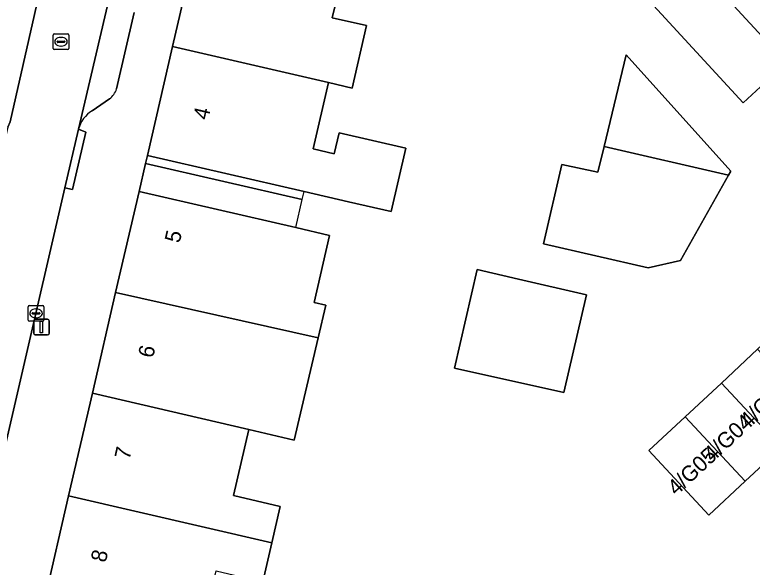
# Model space of a CAD drawing. Extents: x 161798 to 162385, y 382315 to 382833.
# Drawn here: x 161895.31 to 161942.5, y 382624.43 to 382659.78 of the extents above; entities that cross this region are included whole.
import ezdxf

# ---------------------------------------------------------------- set-up
doc = ezdxf.new("R2010")
doc.units = 0
for name, color, linetype in [('IMGEO_Erf', 7, 'Continuous'), ('IMGEO_Kolk', 7, 'Continuous'), ('IMGEO_Lichtmast', 7, 'Continuous'), ('IMGEO_Pand', 7, 'Continuous'), ('IMGEO_Pand_nummerreeks', 7, 'Continuous'), ('IMGEO_Pand_overbouw', 7, 'Continuous'), ('IMGEO_Parkeervlak_open', 7, 'Continuous'), ('IMGEO_Rijbaan_lokaal_open', 7, 'Continuous'), ('IMGEO_Rioolput', 7, 'Continuous'), ('IMGEO_Voetpad_open', 7, 'Continuous')]:
    doc.layers.add(name, color=color, linetype=linetype)

msp = doc.modelspace()

# ---------------------------------------------------------------- linework, layer by layer
at = {"layer": 'IMGEO_Erf'}
for points in [[(161941.916, 382654.149), (161935.699, 382660.925), (161938.46, 382663.459), (161940.99, 382665.78), (161947.208, 382659.005), (161944.698, 382656.702)], [(161929.141, 382645.117), (161930.304, 382650.206), (161932.62, 382649.712), (161933.018, 382651.355), (161934.438, 382657.209), (161941.123, 382649.78), (161940.974, 382649.515), (161937.917, 382644.064), (161935.843, 382643.585)], [(161935.877, 382631.89), (161938.199, 382634.054), (161940.52, 382636.218), (161942.842, 382638.382), (161945.163, 382640.546), (161947.485, 382642.71), (161946.939, 382643.317), (161944.714, 382645.789), (161950.208, 382650.733), (161954.136, 382654.268), (161959.375, 382648.439), (161959.601, 382644.808), (161957.355, 382642.992), (161956.468, 382642.274), (161956.813, 382641.76), (161952.092, 382637.584), (161951.321, 382638.442), (161949.005, 382636.425), (161946.681, 382634.263), (161944.36, 382632.099), (161942.038, 382629.935), (161939.717, 382627.771)], [(161930.448, 382635.605), (161923.437, 382637.168), (161924.886, 382643.471), (161927.536, 382642.861), (161931.888, 382641.86)]]:
    msp.add_lwpolyline(points, close=True, dxfattribs=at)
msp.add_lwpolyline([(161915.801, 382660.374), (161915.619, 382659.584), (161917.808, 382659.081), (161916.889, 382655.086), (161915.379, 382655.435), (161914.405, 382651.2), (161915.754, 382650.89), (161916.059, 382652.214), (161920.327, 382651.232), (161919.395, 382647.18), (161916.672, 382647.806), (161913.816, 382648.463), (161903.793, 382650.769), (161903.677, 382650.27), (161903.26, 382648.466), (161913.285, 382646.159), (161915.449, 382645.661), (161914.463, 382641.375), (161915.209, 382641.203), (161914.727, 382639.11), (161913.18, 382632.56), (161910.284, 382633.233), (161909.313, 382629.014), (161912.296, 382628.327), (161911.761, 382626), (161911.187, 382623.507)], dxfattribs=at)
at = {"layer": 'IMGEO_Kolk'}
for p, q in [((161896.171, 382640.248), (161896.171, 382641.1)), ((161896.246, 382641.174), (161897.098, 382641.174)), ((161896.659, 382640.954), (161896.684, 382640.954)), ((161897.172, 382641.1), (161897.172, 382640.248)), ((161896.43, 382640.668), (161896.43, 382640.68)), ((161896.868, 382640.631), (161896.47, 382640.631)), ((161896.473, 382640.717), (161896.871, 382640.717)), ((161896.914, 382640.68), (161896.914, 382640.668)), ((161897.098, 382640.174), (161896.246, 382640.174)), ((161896.682, 382640.394), (161896.657, 382640.394))]:
    msp.add_line(p, q, dxfattribs=at)
for points in [[(161896.171, 382640.248), (161896.171, 382641.1)], [(161896.246, 382641.174), (161897.098, 382641.174)], [(161897.172, 382641.1), (161897.172, 382640.248)], [(161897.098, 382640.174), (161896.246, 382640.174)]]:
    msp.add_lwpolyline(points, dxfattribs=at)
for centre, radius, start, end in [((161896.248, 382641.098), 0.0765, 91.552, 178.448), ((161896.248, 382641.098), 0.0765, 91.552, 178.448), ((161897.096, 382641.098), 0.0765, 1.552, 88.448), ((161897.096, 382641.098), 0.0765, 1.552, 88.448), ((161896.47, 382640.677), 0.0403, 85.8775, 175.7526), ((161896.467, 382640.667), 0.0366, 178.938, 274.7102), ((161896.871, 382640.674), 0.043, 264.8664, 352.4533), ((161896.875, 382640.679), 0.0386, 1.7309, 96.639), ((161896.248, 382640.25), 0.0765, 181.552, 268.448), ((161896.248, 382640.25), 0.0765, 181.552, 268.448), ((161897.096, 382640.25), 0.0765, 271.552, 358.448), ((161897.096, 382640.25), 0.0765, 271.552, 358.448)]:
    msp.add_arc(centre, radius, start, end, dxfattribs=at)
for centre, major_axis, ratio, start_param, end_param in [((161896.658, 382640.674), (-0.387, 0.002), 0.722429, 4.712389, 7.853982), ((161896.683, 382640.674), (-0.39, 0.002), 0.717154, 1.570796, 4.712389)]:
    msp.add_ellipse(centre, major_axis=major_axis, ratio=ratio, start_param=start_param, end_param=end_param, dxfattribs=at)
at = {"layer": 'IMGEO_Lichtmast'}
for p, q in [((161896.524, 382639.393), (161896.524, 382640.193)), ((161896.524, 382640.193), (161896.524, 382639.393)), ((161896.624, 382640.293), (161897.414, 382640.293)), ((161897.414, 382640.293), (161896.624, 382640.293)), ((161897.514, 382640.193), (161897.514, 382639.393)), ((161897.514, 382639.393), (161897.514, 382640.193)), ((161897.414, 382639.293), (161896.624, 382639.293)), ((161896.624, 382639.293), (161897.414, 382639.293))]:
    msp.add_line(p, q, dxfattribs=at)
msp.add_lwpolyline([(161896.944, 382640.168), (161897.094, 382640.168), (161897.094, 382639.418), (161896.944, 382639.418), (161896.944, 382640.168)], dxfattribs=at)
for centre, start, end in [((161896.624, 382640.193), 90, 180), ((161896.624, 382640.193), 90, 180), ((161897.414, 382640.193), 0, 90), ((161897.414, 382640.193), 360, 90), ((161896.624, 382639.393), 180, 270), ((161896.624, 382639.393), 180, 270), ((161897.414, 382639.393), 270, 0), ((161897.414, 382639.393), 270, 0)]:
    msp.add_arc(centre, 0.1, start, end, dxfattribs=at)
at = {"layer": 'IMGEO_Pand'}
for points in [[(161915.801, 382660.374), (161909.987, 382666.342), (161907.086, 382663.64), (161906.786, 382663.708), (161905.406, 382657.742), (161915.379, 382655.435), (161916.889, 382655.086), (161917.808, 382659.081), (161915.619, 382659.584)], [(161938.46, 382663.459), (161944.698, 382656.702), (161947.208, 382659.005), (161940.99, 382665.78)], [(161938.46, 382663.459), (161935.699, 382660.925), (161941.916, 382654.149), (161944.698, 382656.702)], [(161915.379, 382655.435), (161905.406, 382657.742), (161903.793, 382650.769), (161913.816, 382648.463), (161916.672, 382647.806), (161919.395, 382647.18), (161920.327, 382651.232), (161916.059, 382652.214), (161915.754, 382650.89), (161914.405, 382651.2)], [(161933.018, 382651.355), (161940.974, 382649.515), (161941.123, 382649.78), (161934.438, 382657.209)], [(161933.018, 382651.355), (161932.62, 382649.712), (161930.304, 382650.206), (161929.141, 382645.117), (161935.843, 382643.585), (161937.917, 382644.064), (161940.974, 382649.515)], [(161915.449, 382645.661), (161913.285, 382646.159), (161903.26, 382648.466), (161901.764, 382642), (161914.727, 382639.11), (161915.209, 382641.203), (161914.463, 382641.375)], [(161927.536, 382642.861), (161924.886, 382643.471), (161923.437, 382637.168), (161930.448, 382635.605), (161931.888, 382641.86)], [(161901.764, 382642), (161900.274, 382635.56), (161910.284, 382633.233), (161913.18, 382632.56), (161914.727, 382639.11)], [(161940.52, 382636.218), (161944.36, 382632.099), (161946.681, 382634.263), (161942.842, 382638.382)], [(161940.52, 382636.218), (161938.199, 382634.054), (161942.038, 382629.935), (161944.36, 382632.099)], [(161898.755, 382628.994), (161911.761, 382626), (161912.296, 382628.327), (161909.313, 382629.014), (161910.284, 382633.233), (161900.274, 382635.56)], [(161942.038, 382629.935), (161938.199, 382634.054), (161935.877, 382631.89), (161939.717, 382627.771)], [(161907.278, 382620.174), (161908.202, 382624.194), (161911.187, 382623.507), (161911.761, 382626), (161898.755, 382628.994), (161897.228, 382622.395)]]:
    msp.add_lwpolyline(points, close=True, dxfattribs=at)
at = {"layer": 'IMGEO_Pand_overbouw'}
for points in [[(161903.677, 382650.27), (161913.701, 382647.962), (161913.816, 382648.463), (161903.793, 382650.769)], [(161903.677, 382650.27), (161903.26, 382648.466), (161913.285, 382646.159), (161913.701, 382647.962)]]:
    msp.add_lwpolyline(points, close=True, dxfattribs=at)
at = {"layer": 'IMGEO_Parkeervlak_open'}
for points in [[(161901.884, 382663.119), (161899.388, 382652.453)], [(161901.824, 382655.028), (161902.959, 382659.919)], [(161900.256, 382653.637), (161901.374, 382654.401)]]:
    msp.add_lwpolyline(points, dxfattribs=at)
for centre, radius, start, end in [((161900.548, 382655.469), 1.35, 307.7251, 340.9406), ((161901.29, 382651.969), 1.963, 121.7955, 165.7136)]:
    msp.add_arc(centre, radius, start, end, dxfattribs=at)
at = {"layer": 'IMGEO_Rijbaan_lokaal_open'}
for points in [[(161945.213, 382710.416), (161928.944, 382695.23), (161927.839, 382694.207), (161923.279, 382689.986), (161922.425, 382689.194), (161900.203, 382668.529), (161899.049, 382666.462), (161898.991, 382666.31), (161898.831, 382666.002), (161898.479, 382665.384), (161897.396, 382663.481), (161895.017, 382652.922), (161894.863, 382652.591), (161894.64, 382651.564), (161887.081, 382619.224), (161886.935, 382618.622), (161884.842, 382609.776), (161884.196, 382607.053)], [(161892.955, 382624.701), (161898.518, 382648.702), (161899.388, 382652.453), (161901.884, 382663.119), (161901.973, 382663.501)], [(161894.863, 382652.591), (161895.017, 382652.922), (161897.396, 382663.481)]]:
    msp.add_lwpolyline(points, dxfattribs=at)
at = {"layer": 'IMGEO_Rioolput'}
for p, q in [((161897.765, 382657.627), (161897.765, 382658.479)), ((161897.84, 382658.553), (161898.692, 382658.553)), ((161898.766, 382658.479), (161898.766, 382657.627)), ((161898.024, 382658.047), (161898.024, 382658.059)), ((161898.462, 382658.01), (161898.064, 382658.01)), ((161898.067, 382658.096), (161898.465, 382658.096)), ((161898.253, 382658.333), (161898.278, 382658.333)), ((161898.508, 382658.059), (161898.508, 382658.047)), ((161898.692, 382657.553), (161897.84, 382657.553)), ((161898.276, 382657.773), (161898.251, 382657.773))]:
    msp.add_line(p, q, dxfattribs=at)
for points in [[(161897.765, 382657.627), (161897.765, 382658.479)], [(161897.84, 382658.553), (161898.692, 382658.553)], [(161898.766, 382658.479), (161898.766, 382657.627)], [(161898.692, 382657.553), (161897.84, 382657.553)]]:
    msp.add_lwpolyline(points, dxfattribs=at)
for centre, radius, start, end in [((161897.842, 382658.477), 0.0765, 91.552, 178.448), ((161897.842, 382658.477), 0.0765, 91.552, 178.448), ((161898.69, 382658.477), 0.0765, 1.552, 88.448), ((161898.69, 382658.477), 0.0765, 1.552, 88.448), ((161898.064, 382658.056), 0.0403, 85.8775, 175.7526), ((161898.061, 382658.046), 0.0366, 178.938, 274.7102), ((161898.465, 382658.053), 0.043, 264.8664, 352.4533), ((161898.469, 382658.058), 0.0386, 1.7309, 96.639), ((161897.842, 382657.629), 0.0765, 181.552, 268.448), ((161897.842, 382657.629), 0.0765, 181.552, 268.448), ((161898.69, 382657.629), 0.0765, 271.552, 358.448), ((161898.69, 382657.629), 0.0765, 271.552, 358.448)]:
    msp.add_arc(centre, radius, start, end, dxfattribs=at)
for centre, major_axis, ratio, start_param, end_param in [((161898.252, 382658.053), (-0.387, 0.002), 0.722429, 4.712389, 7.853982), ((161898.277, 382658.053), (-0.39, 0.002), 0.717154, 1.570796, 4.712389)]:
    msp.add_ellipse(centre, major_axis=major_axis, ratio=ratio, start_param=start_param, end_param=end_param, dxfattribs=at)
at = {"layer": 'IMGEO_Voetpad_open'}
for points in [[(161893.679, 382607.053), (161895.622, 382615.453), (161897.228, 382622.395), (161898.755, 382628.994), (161900.274, 382635.56), (161901.764, 382642), (161903.26, 382648.466), (161903.677, 382650.27), (161903.793, 382650.769), (161905.406, 382657.742), (161906.786, 382663.708), (161902.673, 382665.26)], [(161902.959, 382659.919), (161901.824, 382655.028)], [(161901.374, 382654.401), (161900.256, 382653.637)], [(161899.388, 382652.453), (161899.851, 382652.271), (161899.011, 382648.59), (161898.518, 382648.702), (161892.955, 382624.701)]]:
    msp.add_lwpolyline(points, dxfattribs=at)
msp.add_lwpolyline([(161899.388, 382652.453), (161898.518, 382648.702), (161899.011, 382648.59), (161899.851, 382652.271)], close=True, dxfattribs=at)
for centre, radius, start, end in [((161900.548, 382655.469), 1.35, 307.7251, 340.9406), ((161901.29, 382651.969), 1.963, 121.7955, 165.7136)]:
    msp.add_arc(centre, radius, start, end, dxfattribs=at)

# ---------------------------------------------------------------- texts
at = {"layer": 'IMGEO_Pand_nummerreeks'}
for s, rotation, p in [('4', 76.9712, (161907.675, 382652.999)), ('5', 76.9712, (161905.854, 382645.128)), ('6', 76.9739, (161904.152, 382637.772)), ('4/G03', 42.9047, (161942.26, 382633.259)), ('4/G04', 42.9047, (161939.95, 382631.112)), ('7', 76.9739, (161902.648, 382631.269)), ('4/G05', 42.9047, (161937.639, 382628.965)), ('8', 76.9739, (161901.126, 382624.691))]:
    msp.add_text(s, height=1, rotation=rotation, dxfattribs=at).set_placement(p)

doc.saveas('drawing.dxf')
